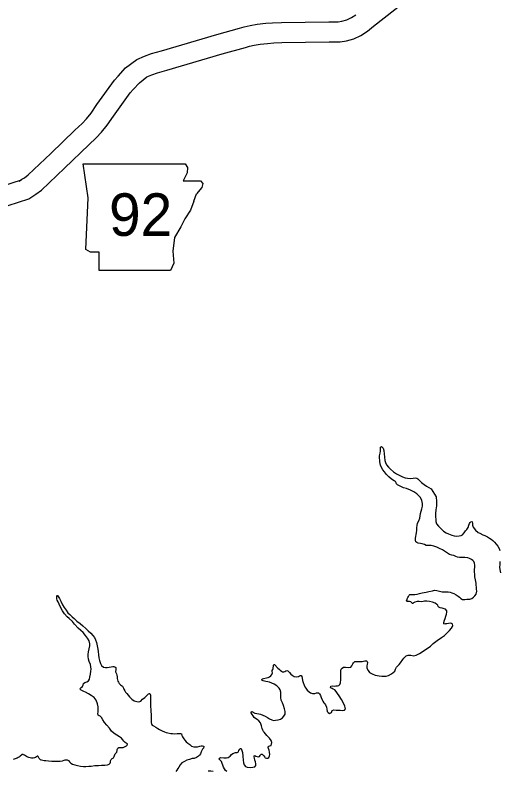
# Model space of a CAD drawing. Extents: x -939622 to -934222, y 1383701 to 1385301.
# Drawn here: x -936514.97 to -936493.29, y 1384697.56 to 1384731.32 of the extents above; entities that cross this region are included whole.
import ezdxf

# ---------------------------------------------------------------- set-up
doc = ezdxf.new("R2010")
doc.units = 0
for name, color, linetype in [('Level 10', 7, 'Continuous'), ('Level 21', 7, 'Continuous'), ('Level 9', 7, 'Continuous')]:
    doc.layers.add(name, color=color, linetype=linetype)

msp = doc.modelspace()

# ---------------------------------------------------------------- linework, layer by layer
at = {"layer": 'Level 10'}
for points in [[(-936514.347, 1384723.113), (-936514.169, 1384723.228), (-936514.034, 1384723.315), (-936513.792, 1384723.499), (-936512.749, 1384724.486), (-936511.667, 1384725.52), (-936511.334, 1384725.836), (-936511.098, 1384726.085), (-936510.843, 1384726.397), (-936510.569, 1384726.808), (-936509.825, 1384727.838), (-936509.686, 1384727.987), (-936509.41, 1384728.294), (-936509.071, 1384728.556), (-936508.848, 1384728.648), (-936508.595, 1384728.744), (-936508.177, 1384728.858), (-936505.7, 1384729.583), (-936504.67, 1384729.865), (-936504.489, 1384729.925), (-936504.27, 1384729.968), (-936504.013, 1384730.024), (-936503.682, 1384730.054), (-936503.394, 1384730.075), (-936503.034, 1384730.093), (-936500.929, 1384730.116), (-936500.674, 1384730.116), (-936500.425, 1384730.122), (-936500.153, 1384730.174), (-936499.826, 1384730.264), (-936499.502, 1384730.412), (-936499.203, 1384730.6), (-936498.935, 1384730.823), (-936497.17, 1384732.216)], [(-936514.785, 1384723.902), (-936514.657, 1384723.984), (-936514.55, 1384724.053), (-936514.374, 1384724.187), (-936513.37, 1384725.138), (-936512.288, 1384726.172), (-936511.97, 1384726.473), (-936511.773, 1384726.68), (-936511.568, 1384726.932), (-936511.309, 1384727.321), (-936510.521, 1384728.411), (-936510.35, 1384728.594), (-936510.025, 1384728.957), (-936509.526, 1384729.341), (-936509.18, 1384729.485), (-936508.873, 1384729.601), (-936508.421, 1384729.724), (-936505.945, 1384730.449), (-936504.93, 1384730.727), (-936504.718, 1384730.797), (-936504.453, 1384730.849), (-936504.149, 1384730.915), (-936503.756, 1384730.951), (-936503.45, 1384730.974), (-936503.061, 1384730.992), (-936500.935, 1384731.016), (-936500.685, 1384731.016), (-936500.52, 1384731.02), (-936500.357, 1384731.051), (-936500.135, 1384731.113), (-936499.931, 1384731.206), (-936499.733, 1384731.33)], [(-936516.036, 1384723.522), (-936514.677, 1384723.953)], [(-936515.757, 1384722.667), (-936514.347, 1384723.113)]]:
    msp.add_lwpolyline(points, dxfattribs=at)
at = {"layer": 'Level 21'}
for p, q in [((-936511.694, 1384723.159), (-936511.922, 1384724.681)), ((-936511.922, 1384724.681), (-936507.358, 1384724.679)), ((-936507.358, 1384724.679), (-936507.253, 1384724.504)), ((-936507.355, 1384724.681), (-936507.355, 1384724.681)), ((-936507.253, 1384724.504), (-936507.278, 1384724.275)), ((-936507.278, 1384724.275), (-936507.456, 1384723.92)), ((-936507.456, 1384723.92), (-936506.669, 1384723.92)), ((-936506.619, 1384723.615), (-936506.847, 1384723.336)), ((-936506.669, 1384723.92), (-936506.568, 1384723.793)), ((-936506.568, 1384723.793), (-936506.619, 1384723.615)), ((-936506.974, 1384723.006), (-936506.847, 1384723.336)), ((-936511.795, 1384720.849), (-936511.694, 1384723.159)), ((-936506.974, 1384723.006), (-936507.126, 1384722.6)), ((-936507.126, 1384722.6), (-936507.38, 1384722.22)), ((-936507.38, 1384722.22), (-936507.558, 1384721.864)), ((-936507.558, 1384721.864), (-936507.837, 1384721.382)), ((-936507.837, 1384721.382), (-936507.913, 1384720.773)), ((-936511.592, 1384720.722), (-936511.795, 1384720.849)), ((-936511.212, 1384720.722), (-936511.592, 1384720.722)), ((-936511.212, 1384719.91), (-936511.212, 1384720.722)), ((-936507.913, 1384720.773), (-936507.862, 1384720.24)), ((-936507.862, 1384720.24), (-936508.014, 1384719.91)), ((-936508.014, 1384719.91), (-936511.212, 1384719.91))]:
    msp.add_line(p, q, dxfattribs=at)
at = {"layer": 'Level 9'}
for points in [[(-936496.93, 1384709.864), (-936497.003, 1384709.937), (-936497.132, 1384710.028), (-936497.284, 1384710.105), (-936497.468, 1384710.167), (-936497.598, 1384710.203), (-936497.75, 1384710.271), (-936497.866, 1384710.332), (-936497.912, 1384710.376), (-936497.934, 1384710.433), (-936497.959, 1384710.483), (-936498.023, 1384710.521), (-936498.136, 1384710.59), (-936498.25, 1384710.69), (-936498.354, 1384710.795), (-936498.45, 1384710.916), (-936498.516, 1384711.005), (-936498.578, 1384711.115), (-936498.635, 1384711.21), (-936498.66, 1384711.369), (-936498.664, 1384711.441), (-936498.672, 1384711.525), (-936498.678, 1384711.636), (-936498.639, 1384711.745), (-936498.623, 1384711.845), (-936498.635, 1384711.944), (-936498.625, 1384712.019), (-936498.586, 1384712.044), (-936498.513, 1384711.977), (-936498.48, 1384711.866), (-936498.461, 1384711.728), (-936498.455, 1384711.572), (-936498.427, 1384711.419), (-936498.401, 1384711.336), (-936498.353, 1384711.235), (-936498.266, 1384711.128), (-936498.174, 1384711.031), (-936498.042, 1384710.914), (-936497.905, 1384710.827), (-936497.759, 1384710.747), (-936497.649, 1384710.692), (-936497.528, 1384710.65), (-936497.414, 1384710.629), (-936497.275, 1384710.617), (-936497.162, 1384710.632), (-936497.075, 1384710.646), (-936497.006, 1384710.641), (-936496.96, 1384710.606), (-936496.892, 1384710.539), (-936496.794, 1384710.442), (-936496.677, 1384710.345), (-936496.574, 1384710.282), (-936496.464, 1384710.224), (-936496.369, 1384710.154), (-936496.286, 1384710.036), (-936496.133, 1384709.796), (-936496.124, 1384709.589), (-936496.117, 1384709.393), (-936496.148, 1384709.215), (-936496.165, 1384709.055), (-936496.162, 1384708.908), (-936496.156, 1384708.794), (-936496.159, 1384708.697), (-936496.13, 1384708.593), (-936496.04, 1384708.49), (-936495.932, 1384708.381), (-936495.807, 1384708.273), (-936495.697, 1384708.2), (-936495.584, 1384708.143), (-936495.445, 1384708.083), (-936495.327, 1384708.053), (-936495.234, 1384708.037), (-936495.111, 1384708.055), (-936495.024, 1384708.069), (-936494.965, 1384708.097), (-936494.886, 1384708.192), (-936494.828, 1384708.281), (-936494.767, 1384708.346), (-936494.715, 1384708.434), (-936494.673, 1384708.532), (-936494.641, 1384708.604), (-936494.613, 1384708.656), (-936494.586, 1384708.681), (-936494.551, 1384708.697), (-936494.526, 1384708.685), (-936494.519, 1384708.625), (-936494.52, 1384708.535), (-936494.487, 1384708.443), (-936494.382, 1384708.316), (-936494.266, 1384708.213), (-936494.184, 1384708.173), (-936494.056, 1384708.107), (-936493.965, 1384708.067), (-936493.846, 1384708.007), (-936493.752, 1384707.952), (-936493.679, 1384707.903), (-936493.602, 1384707.85), (-936493.526, 1384707.78), (-936493.451, 1384707.692), (-936493.386, 1384707.594), (-936493.329, 1384707.496)], [(-936497.182, 1384705.039), (-936497.209, 1384705.035), (-936497.231, 1384705.068), (-936497.265, 1384705.106), (-936497.338, 1384705.119), (-936497.398, 1384705.124), (-936497.452, 1384705.129), (-936497.468, 1384705.158), (-936497.439, 1384705.204), (-936497.431, 1384705.25), (-936497.399, 1384705.304), (-936497.376, 1384705.353), (-936497.348, 1384705.405), (-936497.315, 1384705.439), (-936497.219, 1384705.435), (-936497.09, 1384705.438), (-936496.989, 1384705.459), (-936496.881, 1384705.485), (-936496.768, 1384705.509), (-936496.583, 1384705.541), (-936496.466, 1384705.565), (-936496.305, 1384705.607), (-936496.216, 1384705.628), (-936496.107, 1384705.618), (-936495.995, 1384705.582), (-936495.875, 1384705.564), (-936495.743, 1384705.564), (-936495.602, 1384705.561), (-936495.508, 1384705.548), (-936495.436, 1384705.52), (-936495.351, 1384705.486), (-936495.25, 1384705.425), (-936495.159, 1384705.361), (-936495.1, 1384705.312), (-936495.033, 1384705.259), (-936494.957, 1384705.222), (-936494.861, 1384705.218), (-936494.762, 1384705.223), (-936494.636, 1384705.235), (-936494.547, 1384705.259), (-936494.464, 1384705.312), (-936494.411, 1384705.373), (-936494.354, 1384705.459), (-936494.324, 1384705.583), (-936494.332, 1384705.676), (-936494.351, 1384705.949), (-936494.378, 1384706.087), (-936494.403, 1384706.228), (-936494.417, 1384706.339), (-936494.426, 1384706.444), (-936494.426, 1384706.552), (-936494.416, 1384706.652), (-936494.415, 1384706.751), (-936494.421, 1384706.832), (-936494.455, 1384706.906), (-936494.499, 1384706.962), (-936494.557, 1384707.009), (-936494.648, 1384707.043), (-936494.73, 1384707.071), (-936494.853, 1384707.095), (-936494.955, 1384707.096), (-936495.024, 1384707.091), (-936495.093, 1384707.093), (-936495.187, 1384707.111), (-936495.266, 1384707.143), (-936495.353, 1384707.174), (-936495.435, 1384707.199), (-936495.544, 1384707.232), (-936495.635, 1384707.281), (-936495.724, 1384707.348), (-936495.855, 1384707.426), (-936495.995, 1384707.498), (-936496.116, 1384707.555), (-936496.243, 1384707.603), (-936496.364, 1384707.628), (-936496.505, 1384707.627), (-936496.58, 1384707.634), (-936496.662, 1384707.665), (-936496.759, 1384707.702), (-936496.844, 1384707.718), (-936496.94, 1384707.737), (-936497.004, 1384707.76), (-936497.044, 1384707.795), (-936497.06, 1384707.848), (-936497.06, 1384707.957), (-936497.014, 1384708.195), (-936496.999, 1384708.319), (-936496.996, 1384708.425), (-936496.995, 1384708.518), (-936496.974, 1384708.624), (-936496.913, 1384708.727), (-936496.868, 1384708.849), (-936496.847, 1384708.958), (-936496.832, 1384709.057), (-936496.807, 1384709.163), (-936496.777, 1384709.263), (-936496.747, 1384709.381), (-936496.743, 1384709.496), (-936496.78, 1384709.633), (-936496.846, 1384709.764), (-936496.93, 1384709.864)], [(-936493.329, 1384707.496), (-936493.288, 1384707.404)], [(-936493.285, 1384706.916), (-936493.297, 1384706.781), (-936493.303, 1384706.666), (-936493.291, 1384706.552), (-936493.261, 1384706.409)], [(-936511.698, 1384702.759), (-936511.677, 1384702.88), (-936511.65, 1384703.013), (-936511.627, 1384703.152), (-936511.626, 1384703.242), (-936511.659, 1384703.368), (-936511.731, 1384703.483), (-936511.818, 1384703.607), (-936511.929, 1384703.734), (-936512.025, 1384703.834), (-936512.141, 1384703.94), (-936512.314, 1384704.116), (-936512.401, 1384704.228), (-936512.548, 1384704.366), (-936512.634, 1384704.445), (-936512.751, 1384704.569), (-936512.853, 1384704.702), (-936512.951, 1384704.901), (-936512.999, 1384705.002), (-936513.044, 1384705.109), (-936513.082, 1384705.192), (-936513.098, 1384705.243), (-936513.098, 1384705.264), (-936513.1, 1384705.33), (-936513.095, 1384705.373), (-936513.09, 1384705.397), (-936513.063, 1384705.397), (-936512.982, 1384705.267), (-936512.918, 1384705.145), (-936512.839, 1384704.979), (-936512.764, 1384704.854), (-936512.689, 1384704.742), (-936512.6, 1384704.626), (-936512.513, 1384704.541), (-936512.409, 1384704.438), (-936512.329, 1384704.359), (-936512.212, 1384704.251), (-936512.062, 1384704.137), (-936511.937, 1384704.038), (-936511.796, 1384703.924), (-936511.691, 1384703.821), (-936511.586, 1384703.712), (-936511.494, 1384703.612), (-936511.413, 1384703.512), (-936511.366, 1384703.42), (-936511.327, 1384703.291), (-936511.299, 1384703.148), (-936511.266, 1384702.992), (-936511.251, 1384702.887), (-936511.235, 1384702.737), (-936511.217, 1384702.614), (-936511.19, 1384702.497), (-936511.151, 1384702.363), (-936511.107, 1384702.271), (-936511.015, 1384702.195), (-936510.927, 1384702.176), (-936510.846, 1384702.175), (-936510.759, 1384702.186), (-936510.667, 1384702.209), (-936510.592, 1384702.223), (-936510.553, 1384702.224), (-936510.499, 1384702.207), (-936510.462, 1384702.178), (-936510.46, 1384702.082), (-936510.469, 1384701.991), (-936510.437, 1384701.896), (-936510.409, 1384701.836), (-936510.401, 1384701.764), (-936510.396, 1384701.686), (-936510.394, 1384701.626), (-936510.372, 1384701.56), (-936510.335, 1384701.516), (-936510.306, 1384701.469), (-936510.248, 1384701.407), (-936510.162, 1384701.343), (-936510.112, 1384701.257), (-936510.096, 1384701.203), (-936510.064, 1384701.138), (-936510.024, 1384701.082), (-936509.968, 1384701.017), (-936509.909, 1384700.943), (-936509.844, 1384700.869), (-936509.746, 1384700.76), (-936509.648, 1384700.696), (-936509.521, 1384700.654), (-936509.437, 1384700.65), (-936509.35, 1384700.674), (-936509.269, 1384700.769), (-936509.168, 1384700.843), (-936509.08, 1384700.924), (-936509.03, 1384700.97), (-936508.998, 1384700.998), (-936508.96, 1384701.023), (-936508.938, 1384701.011), (-936508.913, 1384700.949), (-936508.916, 1384700.834), (-936508.911, 1384700.498), (-936508.898, 1384700.221), (-936508.885, 1384700.062), (-936508.882, 1384699.924), (-936508.882, 1384699.818)], [(-936500.493, 1384701.377), (-936500.449, 1384701.423), (-936500.417, 1384701.496), (-936500.403, 1384701.635), (-936500.403, 1384701.755), (-936500.403, 1384701.875), (-936500.402, 1384701.95), (-936500.398, 1384702.032), (-936500.381, 1384702.101), (-936500.347, 1384702.153), (-936500.288, 1384702.191), (-936500.186, 1384702.193), (-936500.065, 1384702.181), (-936499.958, 1384702.196), (-936499.902, 1384702.254), (-936499.871, 1384702.336), (-936499.83, 1384702.391), (-936499.769, 1384702.441), (-936499.661, 1384702.453), (-936499.54, 1384702.44), (-936499.448, 1384702.449), (-936499.382, 1384702.462), (-936499.325, 1384702.479), (-936499.259, 1384702.477), (-936499.222, 1384702.445), (-936499.209, 1384702.394), (-936499.225, 1384702.316), (-936499.244, 1384702.246), (-936499.239, 1384702.147), (-936499.183, 1384702.049), (-936499.114, 1384701.96), (-936499.007, 1384701.888), (-936498.865, 1384701.84), (-936498.681, 1384701.802), (-936498.561, 1384701.79), (-936498.372, 1384701.798), (-936498.265, 1384701.824), (-936498.143, 1384701.89), (-936498.058, 1384701.95), (-936497.993, 1384702.014), (-936497.953, 1384702.099), (-936497.907, 1384702.191), (-936497.855, 1384702.258), (-936497.796, 1384702.314), (-936497.732, 1384702.382), (-936497.628, 1384702.531), (-936497.59, 1384702.596), (-936497.532, 1384702.657), (-936497.476, 1384702.692), (-936497.398, 1384702.723), (-936497.348, 1384702.731), (-936497.266, 1384702.724), (-936497.143, 1384702.7), (-936497.026, 1384702.723), (-936496.884, 1384702.802), (-936496.5, 1384703.055), (-936496.388, 1384703.13), (-936496.271, 1384703.244), (-936496.097, 1384703.377), (-936495.902, 1384703.511), (-936495.769, 1384703.608), (-936495.64, 1384703.722), (-936495.547, 1384703.833), (-936495.456, 1384703.934), (-936495.407, 1384704.002), (-936495.387, 1384704.056), (-936495.401, 1384704.119), (-936495.453, 1384704.145), (-936495.51, 1384704.153), (-936495.582, 1384704.148), (-936495.662, 1384704.134), (-936495.716, 1384704.121), (-936495.758, 1384704.117), (-936495.797, 1384704.131), (-936495.799, 1384704.191), (-936495.762, 1384704.294), (-936495.734, 1384704.37), (-936495.701, 1384704.464), (-936495.676, 1384704.558), (-936495.666, 1384704.642), (-936495.665, 1384704.705), (-936495.717, 1384704.776), (-936495.784, 1384704.802), (-936495.869, 1384704.824), (-936495.956, 1384704.843), (-936496.026, 1384704.874), (-936496.048, 1384704.904), (-936496.07, 1384704.957), (-936496.107, 1384704.999), (-936496.189, 1384705.051), (-936496.305, 1384705.099), (-936496.44, 1384705.132), (-936496.558, 1384705.147), (-936496.66, 1384705.136), (-936496.719, 1384705.122), (-936496.806, 1384705.114), (-936496.894, 1384705.127), (-936496.99, 1384705.128), (-936497.088, 1384705.101), (-936497.147, 1384705.067), (-936497.182, 1384705.039)], [(-936513.844, 1384698.068), (-936513.667, 1384698.028), (-936513.592, 1384698.018), (-936513.474, 1384698.009), (-936513.33, 1384697.997), (-936513.213, 1384698), (-936513.057, 1384697.997), (-936512.943, 1384697.994), (-936512.841, 1384698.006), (-936512.776, 1384698.034), (-936512.728, 1384698.051), (-936512.68, 1384698.061), (-936512.644, 1384698.053), (-936512.583, 1384698.027), (-936512.528, 1384697.965), (-936512.475, 1384697.909), (-936512.405, 1384697.863), (-936512.297, 1384697.832), (-936512.176, 1384697.802), (-936512.04, 1384697.775), (-936511.905, 1384697.763), (-936511.796, 1384697.757), (-936511.665, 1384697.766), (-936511.557, 1384697.775), (-936511.404, 1384697.794), (-936511.236, 1384697.804), (-936511.095, 1384697.813), (-936510.952, 1384697.822), (-936510.838, 1384697.834), (-936510.766, 1384697.857), (-936510.719, 1384697.9), (-936510.706, 1384697.949), (-936510.695, 1384698.012), (-936510.687, 1384698.042), (-936510.673, 1384698.076), (-936510.62, 1384698.113), (-936510.56, 1384698.145), (-936510.529, 1384698.2), (-936510.515, 1384698.254), (-936510.487, 1384698.321), (-936510.422, 1384698.389), (-936510.4, 1384698.464), (-936510.396, 1384698.519), (-936510.37, 1384698.576), (-936510.326, 1384698.599), (-936510.233, 1384698.607), (-936510.14, 1384698.609), (-936510.071, 1384698.635), (-936509.991, 1384698.685), (-936509.95, 1384698.716), (-936509.942, 1384698.752), (-936509.957, 1384698.767), (-936510.046, 1384698.822), (-936510.108, 1384698.887), (-936510.151, 1384698.949), (-936510.21, 1384699.022), (-936510.293, 1384699.087), (-936510.42, 1384699.153), (-936510.539, 1384699.231), (-936510.653, 1384699.334), (-936510.749, 1384699.461), (-936510.867, 1384699.605), (-936510.962, 1384699.714), (-936511.038, 1384699.845), (-936511.1, 1384699.94), (-936511.168, 1384700.001), (-936511.201, 1384700.018), (-936511.25, 1384700.056), (-936511.266, 1384700.11), (-936511.256, 1384700.192), (-936511.247, 1384700.297), (-936511.25, 1384700.42), (-936511.274, 1384700.555), (-936511.338, 1384700.713), (-936511.437, 1384700.831), (-936511.56, 1384700.927), (-936511.687, 1384700.999), (-936511.818, 1384701.071), (-936511.897, 1384701.109), (-936511.949, 1384701.135), (-936512.01, 1384701.172), (-936512.05, 1384701.216), (-936512.048, 1384701.249), (-936512.007, 1384701.287), (-936511.954, 1384701.333), (-936511.919, 1384701.397), (-936511.903, 1384701.464), (-936511.844, 1384701.504), (-936511.758, 1384701.539), (-936511.678, 1384701.577), (-936511.641, 1384701.65), (-936511.628, 1384701.744), (-936511.592, 1384701.88), (-936511.572, 1384702.016), (-936511.562, 1384702.106), (-936511.576, 1384702.211), (-936511.594, 1384702.307), (-936511.654, 1384702.45), (-936511.687, 1384702.549), (-936511.702, 1384702.663), (-936511.698, 1384702.759)], [(-936503.158, 1384701.252), (-936503.262, 1384701.361), (-936503.375, 1384701.431), (-936503.479, 1384701.482), (-936503.584, 1384701.516), (-936503.666, 1384701.535), (-936503.759, 1384701.551), (-936503.82, 1384701.564), (-936503.874, 1384701.581), (-936503.904, 1384701.593), (-936503.936, 1384701.637), (-936503.915, 1384701.673), (-936503.859, 1384701.693), (-936503.73, 1384701.714), (-936503.653, 1384701.734), (-936503.594, 1384701.762), (-936503.529, 1384701.806), (-936503.482, 1384701.864), (-936503.463, 1384701.934), (-936503.467, 1384702), (-936503.469, 1384702.048), (-936503.448, 1384702.082), (-936503.431, 1384702.121), (-936503.42, 1384702.167), (-936503.419, 1384702.23), (-936503.417, 1384702.287), (-936503.403, 1384702.317), (-936503.364, 1384702.318), (-936503.219, 1384702.147), (-936503.161, 1384702.104), (-936503.112, 1384702.063), (-936503.05, 1384702.013), (-936503.017, 1384701.99), (-936502.957, 1384701.979), (-936502.9, 1384702.005), (-936502.859, 1384702.027), (-936502.823, 1384702.04), (-936502.772, 1384702.023), (-936502.698, 1384701.952), (-936502.63, 1384701.879), (-936502.584, 1384701.835), (-936502.486, 1384701.78), (-936502.399, 1384701.755), (-936502.297, 1384701.77), (-936502.247, 1384701.801), (-936502.205, 1384701.826), (-936502.175, 1384701.821), (-936502.147, 1384701.773), (-936502.133, 1384701.698), (-936502.116, 1384701.593), (-936502.089, 1384701.501), (-936502.048, 1384701.39), (-936502.01, 1384701.319), (-936501.969, 1384701.257), (-936501.91, 1384701.171), (-936501.824, 1384701.086), (-936501.757, 1384701.045), (-936501.663, 1384701.018), (-936501.561, 1384701.023), (-936501.487, 1384701.043), (-936501.394, 1384701.042), (-936501.354, 1384701.001), (-936501.31, 1384700.921), (-936501.277, 1384700.831), (-936501.242, 1384700.736), (-936501.213, 1384700.671), (-936501.164, 1384700.606), (-936501.117, 1384700.552), (-936501.086, 1384700.505), (-936501.039, 1384700.41), (-936501.027, 1384700.311), (-936501.007, 1384700.218), (-936500.964, 1384700.165), (-936500.909, 1384700.13), (-936500.817, 1384700.166), (-936500.783, 1384700.251), (-936500.715, 1384700.285), (-936500.606, 1384700.273), (-936500.519, 1384700.278), (-936500.426, 1384700.268), (-936500.321, 1384700.256), (-936500.24, 1384700.273), (-936500.194, 1384700.331), (-936500.221, 1384700.457), (-936500.281, 1384700.591), (-936500.375, 1384700.751), (-936500.478, 1384700.908), (-936500.553, 1384701.02), (-936500.609, 1384701.1), (-936500.674, 1384701.174), (-936500.744, 1384701.217), (-936500.783, 1384701.237), (-936500.817, 1384701.249), (-936500.85, 1384701.26), (-936500.866, 1384701.29), (-936500.849, 1384701.344), (-936500.783, 1384701.352), (-936500.705, 1384701.345), (-936500.624, 1384701.352), (-936500.543, 1384701.363), (-936500.493, 1384701.377)], [(-936505.629, 1384698.137), (-936505.515, 1384698.14), (-936505.437, 1384698.162), (-936505.346, 1384698.222), (-936505.285, 1384698.296), (-936505.229, 1384698.342), (-936505.107, 1384698.378), (-936505.029, 1384698.383), (-936504.984, 1384698.411), (-936504.956, 1384698.478), (-936504.924, 1384698.533), (-936504.883, 1384698.567), (-936504.856, 1384698.555), (-936504.801, 1384698.379), (-936504.79, 1384698.214), (-936504.765, 1384698.04), (-936504.75, 1384697.914), (-936504.73, 1384697.831), (-936504.665, 1384697.757), (-936504.583, 1384697.72), (-936504.439, 1384697.711), (-936504.34, 1384697.72), (-936504.25, 1384697.737), (-936504.198, 1384697.795), (-936504.197, 1384697.873), (-936504.217, 1384697.966), (-936504.243, 1384698.041), (-936504.266, 1384698.124), (-936504.276, 1384698.184), (-936504.278, 1384698.229), (-936504.248, 1384698.248), (-936504.196, 1384698.213), (-936504.087, 1384698.189), (-936504.031, 1384698.205), (-936504.002, 1384698.251), (-936503.991, 1384698.281), (-936503.964, 1384698.309), (-936503.913, 1384698.304), (-936503.845, 1384698.228), (-936503.802, 1384698.169), (-936503.777, 1384698.145), (-936503.72, 1384698.132), (-936503.672, 1384698.133), (-936503.618, 1384698.155), (-936503.584, 1384698.231), (-936503.574, 1384698.298), (-936503.585, 1384698.394), (-936503.609, 1384698.489), (-936503.637, 1384698.558), (-936503.653, 1384698.599), (-936503.648, 1384698.639), (-936503.625, 1384698.669), (-936503.578, 1384698.685), (-936503.512, 1384698.699), (-936503.485, 1384698.835), (-936503.523, 1384698.921), (-936503.595, 1384699.019), (-936503.65, 1384699.078), (-936503.703, 1384699.14), (-936503.768, 1384699.219), (-936503.826, 1384699.284), (-936503.863, 1384699.325), (-936503.895, 1384699.379), (-936503.918, 1384699.456), (-936503.942, 1384699.57), (-936503.996, 1384699.701), (-936504.064, 1384699.796), (-936504.141, 1384699.854), (-936504.217, 1384699.9), (-936504.278, 1384699.95), (-936504.328, 1384700.012), (-936504.368, 1384700.08), (-936504.403, 1384700.149), (-936504.41, 1384700.176), (-936504.402, 1384700.212), (-936504.375, 1384700.21), (-936504.25, 1384700.134), (-936504.069, 1384700.112), (-936503.996, 1384700.092), (-936503.887, 1384700.047), (-936503.778, 1384700.004), (-936503.681, 1384699.946), (-936503.586, 1384699.889), (-936503.489, 1384699.84), (-936503.416, 1384699.817), (-936503.323, 1384699.82), (-936503.207, 1384699.834), (-936503.093, 1384699.864), (-936503.011, 1384699.929), (-936502.95, 1384700), (-936502.892, 1384700.098), (-936502.886, 1384700.209), (-936502.916, 1384700.335), (-936502.961, 1384700.475), (-936503.013, 1384700.6), (-936503.063, 1384700.713), (-936503.087, 1384700.839), (-936503.085, 1384700.974), (-936503.091, 1384701.083), (-936503.12, 1384701.181), (-936503.158, 1384701.252)], [(-936508.882, 1384699.818), (-936508.876, 1384699.716), (-936508.866, 1384699.65), (-936508.832, 1384699.609), (-936508.774, 1384699.565), (-936508.679, 1384699.51), (-936508.588, 1384699.456), (-936508.503, 1384699.412), (-936508.393, 1384699.355), (-936508.29, 1384699.303), (-936508.211, 1384699.269), (-936508.139, 1384699.253), (-936508.009, 1384699.235), (-936507.922, 1384699.225), (-936507.832, 1384699.215), (-936507.721, 1384699.224), (-936507.652, 1384699.228), (-936507.577, 1384699.227), (-936507.528, 1384699.21), (-936507.503, 1384699.148), (-936507.474, 1384699.076), (-936507.424, 1384698.993), (-936507.377, 1384698.925), (-936507.31, 1384698.864), (-936507.242, 1384698.805), (-936507.153, 1384698.732), (-936507.071, 1384698.671), (-936506.974, 1384698.637), (-936506.89, 1384698.63), (-936506.815, 1384698.635), (-936506.707, 1384698.661), (-936506.639, 1384698.675), (-936506.579, 1384698.677), (-936506.53, 1384698.66), (-936506.521, 1384698.642), (-936506.537, 1384698.578), (-936506.587, 1384698.523), (-936506.616, 1384698.471), (-936506.644, 1384698.404), (-936506.672, 1384698.328), (-936506.716, 1384698.264), (-936506.762, 1384698.218), (-936506.854, 1384698.162), (-936506.955, 1384698.117), (-936507.051, 1384698.112), (-936507.17, 1384698.076), (-936507.28, 1384698.04), (-936507.393, 1384697.983), (-936507.503, 1384697.923), (-936507.59, 1384697.828), (-936507.648, 1384697.73), (-936507.688, 1384697.663), (-936507.729, 1384697.596), (-936507.781, 1384697.532)], [(-936513.81, 1384698.036), (-936513.844, 1384698.068), (-936513.882, 1384698.106), (-936513.904, 1384698.138), (-936513.923, 1384698.177), (-936513.933, 1384698.198), (-936513.945, 1384698.218), (-936513.963, 1384698.224), (-936514.014, 1384698.195), (-936514.052, 1384698.161), (-936514.096, 1384698.142), (-936514.159, 1384698.128), (-936514.225, 1384698.126), (-936514.291, 1384698.139), (-936514.346, 1384698.152), (-936514.4, 1384698.174), (-936514.452, 1384698.203), (-936514.504, 1384698.234), (-936514.55, 1384698.263), (-936514.587, 1384698.283), (-936514.611, 1384698.294), (-936514.665, 1384698.287), (-936514.686, 1384698.265), (-936514.732, 1384698.224), (-936514.773, 1384698.19), (-936514.823, 1384698.155), (-936514.879, 1384698.121), (-936515.058, 1384698.064)], [(-936505.5, 1384697.532), (-936505.558, 1384697.582), (-936505.605, 1384697.653), (-936505.649, 1384697.733), (-936505.684, 1384697.814), (-936505.704, 1384697.891), (-936505.733, 1384697.972), (-936505.776, 1384698.025), (-936505.807, 1384698.051), (-936505.835, 1384698.084), (-936505.827, 1384698.126), (-936505.773, 1384698.151), (-936505.629, 1384698.137)], [(-936506.326, 1384697.558), (-936506.215, 1384697.563), (-936506.112, 1384697.542)]]:
    msp.add_lwpolyline(points, dxfattribs=at)

# ---------------------------------------------------------------- texts
at = {"layer": 'Level 21'}
msp.add_text('92', height=1.9008, dxfattribs=at).set_placement((-936510.766, 1384721.456))

doc.saveas('drawing.dxf')
